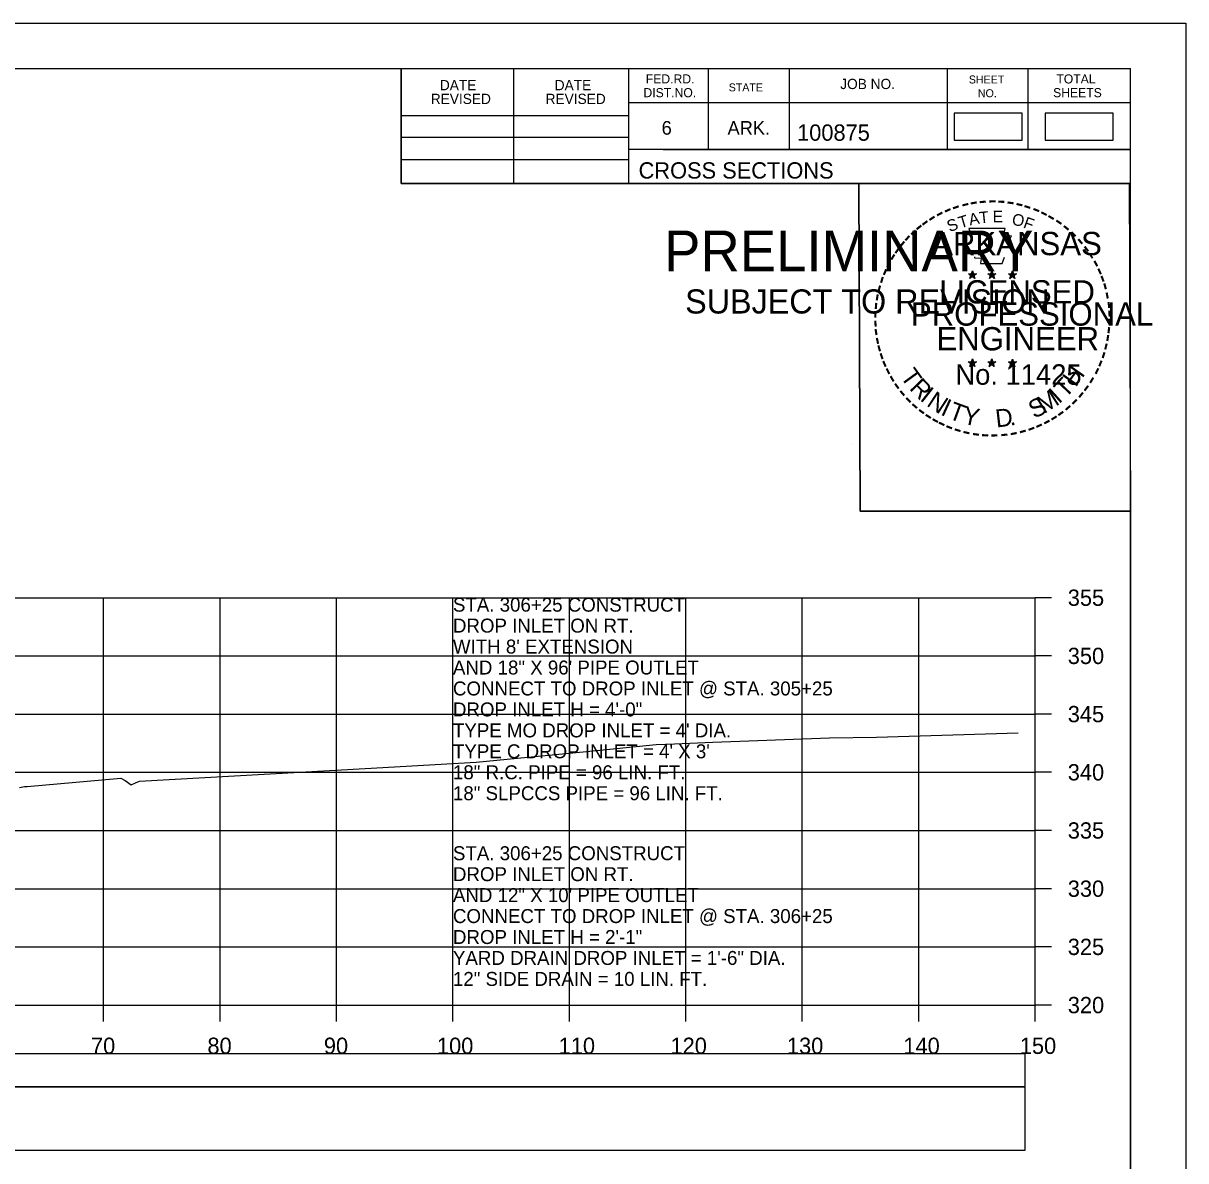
# Model space of a CAD drawing. Extents: x 1368122 to 1710785, y 373130 to 557566.
# Drawn here: x 1369418.7 to 1369518.5, y 373672.6 to 373770.3 of the extents above; entities that cross this region are included whole.
import ezdxf

# ---------------------------------------------------------------- set-up
doc = ezdxf.new("R2010")
doc.units = 0
for name, color, linetype in [('R_Axis', 7, 'Continuous'), ('R_Axis Annot', 7, 'Continuous'), ('R_Border', 7, 'Continuous'), ('R_Border PE', 7, 'Continuous'), ('R_Border Prem', 7, 'Continuous'), ('R_Drive', 7, 'Continuous'), ('R_Exist Surface', 7, 'Continuous'), ('R_Grid', 7, 'Continuous'), ('R_No Plot', 7, 'Continuous'), ('R_Water Annot', 7, 'Continuous')]:
    doc.layers.add(name, color=color, linetype=linetype)

msp = doc.modelspace()

# ---------------------------------------------------------------- linework, layer by layer
for points in [[(1369206.407, 373678.977), (1369504.714, 373678.977), (1369504.714, 373681.794), (1369206.407, 373681.794)], [(1369206.407, 373673.51), (1369504.714, 373673.51), (1369504.714, 373678.922), (1369206.407, 373678.922)]]:
    msp.add_lwpolyline(points, close=True)
at = {"layer": 'R_Axis'}
for p, q in [((1369505.561, 373685.985), (1369505.561, 373720.985)), ((1369506.961, 373720.985), (1369505.561, 373720.985)), ((1369506.961, 373715.985), (1369505.561, 373715.985)), ((1369506.961, 373710.985), (1369505.561, 373710.985)), ((1369506.961, 373705.985), (1369505.561, 373705.985)), ((1369506.961, 373700.985), (1369505.561, 373700.985)), ((1369506.961, 373695.985), (1369505.561, 373695.985)), ((1369506.961, 373690.985), (1369505.561, 373690.985)), ((1369205.561, 373685.985), (1369505.561, 373685.985)), ((1369425.561, 373684.585), (1369425.561, 373685.985)), ((1369435.561, 373684.585), (1369435.561, 373685.985)), ((1369445.561, 373684.585), (1369445.561, 373685.985)), ((1369455.561, 373684.585), (1369455.561, 373685.985)), ((1369465.561, 373684.585), (1369465.561, 373685.985)), ((1369475.561, 373684.585), (1369475.561, 373685.985)), ((1369485.561, 373684.585), (1369485.561, 373685.985)), ((1369495.561, 373684.585), (1369495.561, 373685.985)), ((1369505.561, 373684.585), (1369505.561, 373685.985)), ((1369506.961, 373685.985), (1369505.561, 373685.985))]:
    msp.add_line(p, q, dxfattribs=at)
at = {"layer": 'R_Border'}
for p, q in [((1369197.561, 373766.445), (1369513.741, 373766.445)), ((1369451.101, 373756.565), (1369451.101, 373766.445)), ((1369460.781, 373756.565), (1369460.781, 373766.445)), ((1369470.641, 373766.445), (1369470.641, 373756.565)), ((1369477.481, 373766.445), (1369477.481, 373759.505)), ((1369484.421, 373766.445), (1369484.421, 373759.505)), ((1369498.001, 373766.445), (1369498.001, 373759.505)), ((1369504.941, 373766.445), (1369504.941, 373759.505)), ((1369513.741, 373560.985), (1369513.741, 373766.445)), ((1369513.741, 373763.505), (1369470.641, 373763.505)), ((1369513.741, 373763.525), (1369513.741, 373763.525)), ((1369451.101, 373762.425), (1369470.641, 373762.425)), ((1369451.101, 373760.565), (1369470.641, 373760.565)), ((1369513.741, 373759.505), (1369470.641, 373759.505)), ((1369473.601, 373759.505), (1369513.741, 373759.505)), ((1369451.101, 373758.625), (1369470.641, 373758.625)), ((1369513.741, 373756.565), (1369451.101, 373756.565))]:
    msp.add_line(p, q, dxfattribs=at)
at = {"layer": 'R_Border PE'}
for p, q in [((1369500.174, 373749.075), (1369500.133, 373748.823)), ((1369500.174, 373748.71), (1369500.174, 373749.075)), ((1369500.174, 373749.075), (1369500.223, 373748.825)), ((1369501.844, 373749.075), (1369501.803, 373748.823)), ((1369501.844, 373748.71), (1369501.844, 373749.075)), ((1369501.844, 373749.075), (1369501.893, 373748.825)), ((1369503.608, 373749.063), (1369503.567, 373748.811)), ((1369503.608, 373748.698), (1369503.608, 373749.063)), ((1369503.608, 373749.063), (1369503.657, 373748.813)), ((1369499.825, 373748.821), (1369500.174, 373748.71)), ((1369499.825, 373748.821), (1369500.078, 373748.776)), ((1369499.825, 373748.821), (1369500.062, 373748.699)), ((1369499.958, 373748.413), (1369500.174, 373748.71)), ((1369499.958, 373748.413), (1369500.084, 373748.657)), ((1369499.958, 373748.413), (1369500.172, 373748.63)), ((1369500.387, 373748.413), (1369500.172, 373748.627)), ((1369500.521, 373748.821), (1369500.174, 373748.71)), ((1369500.387, 373748.413), (1369500.174, 373748.71)), ((1369500.521, 373748.821), (1369500.235, 373748.772)), ((1369500.387, 373748.413), (1369500.25, 373748.704)), ((1369500.521, 373748.821), (1369500.317, 373748.719)), ((1369501.495, 373748.821), (1369501.844, 373748.71)), ((1369501.495, 373748.821), (1369501.748, 373748.776)), ((1369501.495, 373748.821), (1369501.732, 373748.699)), ((1369501.628, 373748.413), (1369501.844, 373748.71)), ((1369501.628, 373748.413), (1369501.754, 373748.657)), ((1369501.628, 373748.413), (1369501.842, 373748.63)), ((1369502.057, 373748.413), (1369501.842, 373748.627)), ((1369502.191, 373748.821), (1369501.844, 373748.71)), ((1369502.057, 373748.413), (1369501.844, 373748.71)), ((1369502.191, 373748.821), (1369501.905, 373748.772)), ((1369502.057, 373748.413), (1369501.92, 373748.704)), ((1369502.191, 373748.821), (1369501.987, 373748.719)), ((1369503.259, 373748.809), (1369503.608, 373748.698)), ((1369503.259, 373748.809), (1369503.512, 373748.764)), ((1369503.259, 373748.809), (1369503.496, 373748.687)), ((1369503.392, 373748.401), (1369503.608, 373748.698)), ((1369503.392, 373748.401), (1369503.518, 373748.645)), ((1369503.392, 373748.401), (1369503.606, 373748.618)), ((1369503.821, 373748.401), (1369503.606, 373748.615)), ((1369503.955, 373748.809), (1369503.608, 373748.698)), ((1369503.821, 373748.401), (1369503.608, 373748.698)), ((1369503.955, 373748.809), (1369503.669, 373748.76)), ((1369503.821, 373748.401), (1369503.684, 373748.692)), ((1369503.955, 373748.809), (1369503.751, 373748.707)), ((1369499.821, 373741.248), (1369500.17, 373741.137)), ((1369499.821, 373741.248), (1369500.074, 373741.203)), ((1369499.821, 373741.248), (1369500.058, 373741.126)), ((1369499.954, 373740.84), (1369500.17, 373741.137)), ((1369499.954, 373740.84), (1369500.08, 373741.084)), ((1369499.954, 373740.84), (1369500.168, 373741.057)), ((1369500.17, 373741.502), (1369500.129, 373741.25)), ((1369500.383, 373740.84), (1369500.168, 373741.054)), ((1369500.17, 373741.137), (1369500.17, 373741.502)), ((1369500.17, 373741.502), (1369500.219, 373741.252)), ((1369500.517, 373741.248), (1369500.17, 373741.137)), ((1369500.383, 373740.84), (1369500.17, 373741.137)), ((1369500.517, 373741.248), (1369500.231, 373741.199)), ((1369500.383, 373740.84), (1369500.246, 373741.131)), ((1369500.517, 373741.248), (1369500.313, 373741.146)), ((1369501.49, 373741.248), (1369501.839, 373741.137)), ((1369501.49, 373741.248), (1369501.743, 373741.203)), ((1369501.49, 373741.248), (1369501.727, 373741.126)), ((1369501.623, 373740.84), (1369501.839, 373741.137)), ((1369501.623, 373740.84), (1369501.749, 373741.084)), ((1369501.623, 373740.84), (1369501.837, 373741.057)), ((1369501.839, 373741.502), (1369501.798, 373741.25)), ((1369502.052, 373740.84), (1369501.837, 373741.054)), ((1369501.839, 373741.137), (1369501.839, 373741.502)), ((1369501.839, 373741.502), (1369501.888, 373741.252)), ((1369502.186, 373741.248), (1369501.839, 373741.137)), ((1369502.052, 373740.84), (1369501.839, 373741.137)), ((1369502.186, 373741.248), (1369501.9, 373741.199)), ((1369502.052, 373740.84), (1369501.915, 373741.131)), ((1369502.186, 373741.248), (1369501.982, 373741.146)), ((1369503.257, 373741.238), (1369503.606, 373741.127)), ((1369503.257, 373741.238), (1369503.51, 373741.193)), ((1369503.257, 373741.238), (1369503.494, 373741.116)), ((1369503.39, 373740.83), (1369503.606, 373741.127)), ((1369503.39, 373740.83), (1369503.516, 373741.074)), ((1369503.39, 373740.83), (1369503.604, 373741.047)), ((1369503.606, 373741.492), (1369503.565, 373741.24)), ((1369503.819, 373740.83), (1369503.604, 373741.044)), ((1369503.606, 373741.127), (1369503.606, 373741.492)), ((1369503.606, 373741.492), (1369503.655, 373741.242)), ((1369503.953, 373741.238), (1369503.606, 373741.127)), ((1369503.819, 373740.83), (1369503.606, 373741.127)), ((1369503.953, 373741.238), (1369503.667, 373741.189)), ((1369503.819, 373740.83), (1369503.682, 373741.121)), ((1369503.953, 373741.238), (1369503.749, 373741.136))]:
    msp.add_line(p, q, dxfattribs=at)
for points in [[(1369499.866, 373752.699), (1369500.135, 373751.872)], [(1369503.377, 373751.777), (1369503.519, 373752.061), (1369502.834, 373752.037), (1369502.982, 373752.699), (1369499.866, 373752.699)], [(1369500.358, 373750.276), (1369500.358, 373750.189), (1369500.921, 373750.17), (1369500.867, 373749.697), (1369502.737, 373749.697), (1369502.938, 373750.233)], [(1369500.174, 373749.075), (1369500.387, 373748.413), (1369499.825, 373748.821), (1369500.521, 373748.821), (1369499.958, 373748.413), (1369500.174, 373749.075)], [(1369501.844, 373749.075), (1369502.057, 373748.413), (1369501.495, 373748.821), (1369502.191, 373748.821), (1369501.628, 373748.413), (1369501.844, 373749.075)], [(1369503.608, 373749.063), (1369503.821, 373748.401), (1369503.259, 373748.809), (1369503.955, 373748.809), (1369503.392, 373748.401), (1369503.608, 373749.063)], [(1369500.17, 373741.502), (1369500.383, 373740.84), (1369499.821, 373741.248), (1369500.517, 373741.248), (1369499.954, 373740.84), (1369500.17, 373741.502)], [(1369501.839, 373741.502), (1369502.052, 373740.84), (1369501.49, 373741.248), (1369502.186, 373741.248), (1369501.623, 373740.84), (1369501.839, 373741.502)], [(1369503.606, 373741.492), (1369503.819, 373740.83), (1369503.257, 373741.238), (1369503.953, 373741.238), (1369503.39, 373740.83), (1369503.606, 373741.492)]]:
    msp.add_lwpolyline(points, dxfattribs=at)
for centre, radius in [((1369500.173, 373748.709), 0.172), ((1369500.173, 373748.709), 0.145), ((1369501.843, 373748.709), 0.172), ((1369501.843, 373748.709), 0.145), ((1369503.607, 373748.697), 0.172), ((1369503.607, 373748.697), 0.145), ((1369500.173, 373748.709), 0.116), ((1369500.173, 373748.709), 0.0991), ((1369500.173, 373748.709), 0.0747), ((1369500.173, 373748.709), 0.0495), ((1369500.173, 373748.709), 0.0296), ((1369501.843, 373748.709), 0.116), ((1369501.843, 373748.709), 0.0991), ((1369501.843, 373748.709), 0.0747), ((1369501.843, 373748.709), 0.0495), ((1369501.843, 373748.709), 0.0296), ((1369503.607, 373748.697), 0.116), ((1369503.607, 373748.697), 0.0991), ((1369503.607, 373748.697), 0.0747), ((1369503.607, 373748.697), 0.0495), ((1369503.607, 373748.697), 0.0296), ((1369500.169, 373741.136), 0.172), ((1369500.169, 373741.136), 0.145), ((1369500.169, 373741.136), 0.116), ((1369500.169, 373741.136), 0.0991), ((1369500.169, 373741.136), 0.0747), ((1369500.169, 373741.136), 0.0495), ((1369500.169, 373741.136), 0.0296), ((1369501.838, 373741.136), 0.172), ((1369501.838, 373741.136), 0.145), ((1369501.838, 373741.136), 0.116), ((1369501.838, 373741.136), 0.0991), ((1369501.838, 373741.136), 0.0747), ((1369501.838, 373741.136), 0.0495), ((1369501.838, 373741.136), 0.0296), ((1369503.605, 373741.126), 0.172), ((1369503.605, 373741.126), 0.145), ((1369503.605, 373741.126), 0.116), ((1369503.605, 373741.126), 0.0991), ((1369503.605, 373741.126), 0.0747), ((1369503.605, 373741.126), 0.0495), ((1369503.605, 373741.126), 0.0296)]:
    msp.add_circle(centre, radius, dxfattribs=at)
at = {"layer": 'R_Drive'}
for points in [[(1369498.614, 373760.305), (1369504.447, 373760.305), (1369504.447, 373762.615), (1369498.614, 373762.615)], [(1369506.424, 373760.305), (1369512.257, 373760.305), (1369512.257, 373762.615), (1369506.424, 373762.615)]]:
    msp.add_lwpolyline(points, close=True, dxfattribs=at)
at = {"layer": 'R_Exist Surface'}
msp.add_lwpolyline([(1369418.333, 373704.679), (1369418.772, 373704.75), (1369418.986, 373704.771), (1369427.036, 373705.479), (1369427.408, 373705.275), (1369427.936, 373704.92), (1369428.31, 373705.084), (1369428.648, 373705.217), (1369428.653, 373705.218), (1369448.03, 373706.304), (1369457.565, 373706.852), (1369467.039, 373707.781), (1369473.018, 373708.377), (1369474.577, 373708.437), (1369477.875, 373708.56), (1369487.911, 373708.949), (1369491.928, 373708.995), (1369504.092, 373709.37)], dxfattribs=at)
at = {"layer": 'R_Grid'}
for p, q in [((1369205.561, 373720.985), (1369505.561, 373720.985)), ((1369425.561, 373685.985), (1369425.561, 373720.985)), ((1369435.561, 373685.985), (1369435.561, 373720.985)), ((1369445.561, 373685.985), (1369445.561, 373720.985)), ((1369455.561, 373685.985), (1369455.561, 373720.985)), ((1369465.561, 373685.985), (1369465.561, 373720.985)), ((1369475.561, 373685.985), (1369475.561, 373720.985)), ((1369485.561, 373685.985), (1369485.561, 373720.985)), ((1369495.561, 373685.985), (1369495.561, 373720.985)), ((1369505.561, 373685.985), (1369505.561, 373720.985)), ((1369205.561, 373715.985), (1369505.561, 373715.985)), ((1369205.561, 373710.985), (1369505.561, 373710.985)), ((1369205.561, 373705.985), (1369505.561, 373705.985)), ((1369205.561, 373700.985), (1369505.561, 373700.985)), ((1369205.561, 373695.985), (1369505.561, 373695.985)), ((1369205.561, 373690.985), (1369505.561, 373690.985)), ((1369205.561, 373685.985), (1369505.561, 373685.985))]:
    msp.add_line(p, q, dxfattribs=at)
at = {"layer": 'R_No Plot'}
for p, q in [((1369185.16, 373770.34), (1369518.493, 373770.34)), ((1369489.775, 373734.11), (1369489.775, 373734.11))]:
    msp.add_line(p, q, dxfattribs=at)
for points in [[(1369185.153, 373770.34), (1369518.493, 373770.34), (1369518.493, 373557.002), (1369185.153, 373557.002)], [(1369431.481, 373766.445), (1369451.101, 373766.445), (1369451.101, 373756.565), (1369467.213, 373756.565), (1369490.412, 373756.565), (1369490.533, 373728.409), (1369513.741, 373728.409), (1369513.741, 373560.985), (1369197.561, 373560.985), (1369197.561, 373766.445)], [(1369490.412, 373756.565), (1369513.62, 373756.565), (1369513.741, 373728.409), (1369490.533, 373728.409)]]:
    msp.add_lwpolyline(points, close=True, dxfattribs=at)

# ---------------------------------------------------------------- texts
at = {"layer": 'R_Axis Annot'}
for s, p in [('355', (1369508.361, 373720.285)), ('350', (1369508.361, 373715.285)), ('345', (1369508.361, 373710.285)), ('340', (1369508.361, 373705.285)), ('335', (1369508.361, 373700.285)), ('330', (1369508.361, 373695.285)), ('325', (1369508.361, 373690.285)), ('320', (1369508.361, 373685.285)), ('70', (1369424.475, 373681.785)), ('80', (1369434.475, 373681.785)), ('90', (1369444.475, 373681.785)), ('100', (1369454.188, 373681.785)), ('110', (1369464.64, 373681.785)), ('120', (1369474.243, 373681.785)), ('130', (1369484.243, 373681.785)), ('140', (1369494.243, 373681.785)), ('150', (1369504.243, 373681.785))]:
    msp.add_text(s, height=1.4, dxfattribs=at).set_placement(p)
at = {"layer": 'R_Border'}
for s, height, p in [('FED.RD.', 0.7819, (1369472.121, 373765.165)), ('SHEET', 0.684, (1369499.861, 373765.165)), ('TOTAL', 0.7819, (1369507.381, 373765.165)), ('DATE', 0.8792, (1369454.438, 373764.582)), ('DATE', 0.8792, (1369464.298, 373764.582)), ('STATE', 0.684, (1369479.241, 373764.485)), ('JOB NO.', 0.8792, (1369488.821, 373764.685)), ('REVISED', 0.8792, (1369453.658, 373763.402)), ('REVISED', 0.8792, (1369463.518, 373763.402)), ('DIST.NO.', 0.7819, (1369471.921, 373763.985)), ('NO.', 0.684, (1369500.641, 373763.985)), ('SHEETS', 0.7819, (1369507.101, 373763.985)), ('6', 1.172, (1369473.481, 373760.765)), ('ARK.', 1.1723, (1369479.141, 373760.765)), ('100875', 1.4, (1369485.116, 373760.245)), ('CROSS SECTIONS', 1.4, (1369471.504, 373756.996))]:
    msp.add_text(s, height=height, rotation=360, dxfattribs=at).set_placement(p)
at = {"layer": 'R_Border PE'}
for s, height, rotation, p in [('-', 1.6, 13.63015, (1369499.364, 373754.067)), ('-', 1.6, 10.21935, (1369500.042, 373754.229)), ('-', 1.6, 5.89682, (1369500.771, 373754.339)), ('-', 1.6, 0.18623, (1369501.543, 373754.411)), ('-', 1.6, 357.74304, (1369502.266, 373754.398)), ('-', 1.6, 352.16172, (1369503.01, 373754.342)), ('-', 1.6, 347.20489, (1369503.729, 373754.228)), ('-', 1.6, 28.79182, (1369497.347, 373753.24)), ('-', 1.6, 24.30721, (1369497.98, 373753.557)), ('-', 1.6, 19.17608, (1369498.614, 373753.826)), ('T', 1, 16.4036, (1369499.135, 373752.708)), ('A', 1, 11.21318, (1369499.961, 373752.959)), ('T', 1, 6.02276, (1369500.81, 373753.125)), ('E', 1, 0.83234, (1369501.915, 373753.235)), ('O', 1, 350.4515, (1369503.519, 373753.025)), ('-', 1.6, 342.3362, (1369504.364, 373754.073)), ('-', 1.6, 337.85509, (1369505.099, 373753.85)), ('-', 1.6, 334.12109, (1369505.73, 373753.579)), ('-', 1.6, 329.64089, (1369506.309, 373753.296)), ('-', 1.6, 38.95066, (1369495.696, 373752.097)), ('-', 1.6, 36.23174, (1369496.172, 373752.475)), ('-', 1.6, 34.06357, (1369496.75, 373752.87)), ('S', 1, 21.59401, (1369498.221, 373752.377)), ('F', 1, 340.07066, (1369504.473, 373752.797)), ('-', 1.6, 325.86266, (1369506.952, 373752.935)), ('-', 1.6, 320.52971, (1369507.562, 373752.509)), ('-', 1.6, 48.42305, (1369494.815, 373751.202)), ('-', 1.6, 42.96224, (1369495.263, 373751.68)), ('ARKANSAS', 2, 360, (1369496.719, 373750.411)), ('-', 1.6, 315.57859, (1369508.161, 373752.021)), ('-', 1.6, 309.87973, (1369508.73, 373751.471)), ('-', 1.6, 54.23247, (1369493.999, 373750.149)), ('-', 1.6, 50.61417, (1369494.412, 373750.716)), ('-', 1.6, 306.65218, (1369509.255, 373750.869)), ('-', 1.6, 62.87135, (1369493.361, 373749.008)), ('-', 1.6, 58.07063, (1369493.674, 373749.622)), ('-', 1.4, 303.67529, (1369509.741, 373750.301)), ('-', 1.6, 299.66835, (1369510.06, 373749.694)), ('-', 1.6, 67.77427, (1369493.102, 373748.397)), ('-', 1.6, 294.66279, (1369510.384, 373749.082)), ('-', 1.6, 72.39447, (1369492.883, 373747.767)), ('LICENSED', 2, 360, (1369497.317, 373746.262)), ('DWB', 0.01, 360, (1369500.162, 373748.704)), ('DWB', 0.01, 360, (1369501.831, 373748.704)), ('DWB', 0.01, 360, (1369503.596, 373748.694)), ('-', 1.6, 290.57283, (1369510.641, 373748.505)), ('-', 1.6, 285.12326, (1369510.875, 373747.925)), ('-', 1.6, 81.20126, (1369492.554, 373746.34)), ('-', 1.6, 75.46096, (1369492.686, 373747.053)), ('-', 1.6, 280.54934, (1369511.075, 373747.183)), ('-', 1.6, 85.18634, (1369492.478, 373745.649)), ('PROFESSIONAL', 2, 360, (1369494.893, 373744.358)), ('-', 1.6, 276.59616, (1369511.237, 373746.415)), ('-', 1.6, 89.06224, (1369492.453, 373744.948)), ('-', 1.6, 274.33011, (1369511.297, 373745.693)), ('-', 1.6, 269.94067, (1369511.331, 373745.061)), ('-', 1.6, 94.19588, (1369492.488, 373744.223)), ('-', 1.6, 98.94793, (1369492.56, 373743.556)), ('ENGINEER', 2, 360, (1369497.08, 373742.233)), ('-', 1.6, 263.5172, (1369511.312, 373744.395)), ('-', 1.6, 101.71495, (1369492.695, 373742.823)), ('-', 1.6, 260.99529, (1369511.241, 373743.741)), ('-', 1.6, 105.45785, (1369492.857, 373742.228)), ('-', 1.6, 109.08742, (1369493.072, 373741.597)), ('-', 1.6, 252.86809, (1369510.95, 373742.343)), ('-', 1.6, 255.7626, (1369511.131, 373743.063)), ('-', 1.6, 114.06432, (1369493.326, 373741.001)), ('No. 11425', 1.757, 360, (1369498.708, 373739.282)), ('DWB', 0.01, 360, (1369500.158, 373741.132)), ('DWB', 0.01, 360, (1369501.827, 373741.132)), ('DWB', 0.01, 360, (1369503.594, 373741.122)), ('H', 1.54, 54.60883, (1369509.05, 373739.01)), ('-', 1.6, 247.88866, (1369510.727, 373741.67)), ('-', 1.6, 115.72885, (1369493.631, 373740.383)), ('-', 1.6, 120.44712, (1369493.988, 373739.797)), ('T', 1.54, 306.04056, (1369493.93, 373739.975)), ('R', 1.54, 314.00497, (1369494.693, 373738.927)), ('T', 1.54, 46.64442, (1369508.161, 373738.067)), ('-', 1.6, 239.07125, (1369510.071, 373740.289)), ('-', 1.6, 244.61971, (1369510.465, 373741.041)), ('-', 1.6, 125.89344, (1369494.391, 373739.236)), ('I', 1.54, 321.96938, (1369495.593, 373737.995)), ('M', 1.54, 32.65632, (1369506.315, 373736.742)), ('I', 1.54, 42.11359, (1369507.599, 373737.589)), ('-', 1.6, 233.84524, (1369509.669, 373739.636)), ('-', 1.6, 130.71812, (1369494.853, 373738.684)), ('-', 1.6, 134.22381, (1369495.37, 373738.139)), ('N', 1.54, 326.50021, (1369496.16, 373737.523)), ('I', 1.54, 335.36034, (1369497.368, 373736.737)), ('S', 1.54, 26.9312, (1369505.476, 373736.336)), ('-', 1.6, 225.76533, (1369508.76, 373738.506)), ('-', 1.6, 231.25377, (1369509.239, 373739.07)), ('-', 1.6, 138.93382, (1369495.895, 373737.675)), ('-', 1.6, 144.64634, (1369496.451, 373737.269)), ('T', 1.54, 339.89117, (1369498.029, 373736.41)), ('Y', 1.54, 347.85558, (1369499.246, 373735.964)), ('D', 1.54, 6.39691, (1369502.231, 373735.606)), ('-', 1.6, 215.73633, (1369507.689, 373737.525)), ('-', 1.6, 221.08509, (1369508.238, 373737.997)), ('-', 1.6, 148.08978, (1369497.012, 373736.898)), ('-', 1.6, 151.57039, (1369497.591, 373736.573)), ('-', 1.6, 154.60019, (1369498.113, 373736.326)), ('.', 1.54, 13.76417, (1369503.423, 373735.733)), ('-', 1.6, 204.25161, (1369505.973, 373736.473)), ('-', 1.6, 207.35684, (1369506.597, 373736.792)), ('-', 1.6, 212.24909, (1369507.155, 373737.138)), ('-', 1.6, 158.56121, (1369498.737, 373736.072)), ('-', 1.6, 162.79826, (1369499.424, 373735.859)), ('-', 1.6, 167.55551, (1369500.139, 373735.695)), ('-', 1.6, 173.11546, (1369500.911, 373735.585)), ('-', 1.6, 176.51827, (1369501.659, 373735.532)), ('-', 1.6, 181.59176, (1369502.403, 373735.551)), ('-', 1.6, 185.81666, (1369503.212, 373735.627)), ('-', 1.6, 191.28576, (1369503.948, 373735.759)), ('-', 1.6, 195.47429, (1369504.677, 373735.958)), ('-', 1.6, 200.71842, (1369505.354, 373736.2))]:
    msp.add_text(s, height=height, rotation=rotation, dxfattribs=at).set_placement(p)
at = {"layer": 'R_Border Prem'}
for s, height, p in [('PRELIMINARY', 3.5, (1369473.692, 373749.029)), ('DWB', 0.01, (1369474.438, 373750.878)), ('SUBJECT TO REVISION', 2.07511, (1369475.501, 373745.4))]:
    msp.add_text(s, height=height, rotation=360, dxfattribs=at).set_placement(p)
at = {"layer": 'R_Water Annot'}
for s, p in [('STA. 306+25 CONSTRUCT', (1369455.561, 373719.785)), ('DROP INLET ON RT.', (1369455.561, 373717.985)), ("WITH 8' EXTENSION", (1369455.561, 373716.185)), ('AND 18" X 96\' PIPE OUTLET', (1369455.561, 373714.385)), ('CONNECT TO DROP INLET @ STA. 305+25', (1369455.561, 373712.585)), ('DROP INLET H = 4\'-0"', (1369455.561, 373710.785)), ("TYPE MO DROP INLET = 4' DIA.", (1369455.561, 373708.985)), ("TYPE C DROP INLET = 4' X 3'", (1369455.561, 373707.185)), ('18" R.C. PIPE = 96 LIN. FT.', (1369455.561, 373705.385)), ('18" SLPCCS PIPE = 96 LIN. FT.', (1369455.561, 373703.585)), ('STA. 306+25 CONSTRUCT', (1369455.561, 373698.432)), ('DROP INLET ON RT.', (1369455.561, 373696.632)), ('AND 12" X 10\' PIPE OUTLET', (1369455.561, 373694.832)), ('CONNECT TO DROP INLET @ STA. 306+25', (1369455.561, 373693.032)), ('DROP INLET H = 2\'-1"', (1369455.561, 373691.232)), ('YARD DRAIN DROP INLET = 1\'-6" DIA.', (1369455.561, 373689.432)), ('12" SIDE DRAIN = 10 LIN. FT.', (1369455.561, 373687.632))]:
    msp.add_text(s, height=1.2, dxfattribs=at).set_placement(p)

doc.saveas('drawing.dxf')
